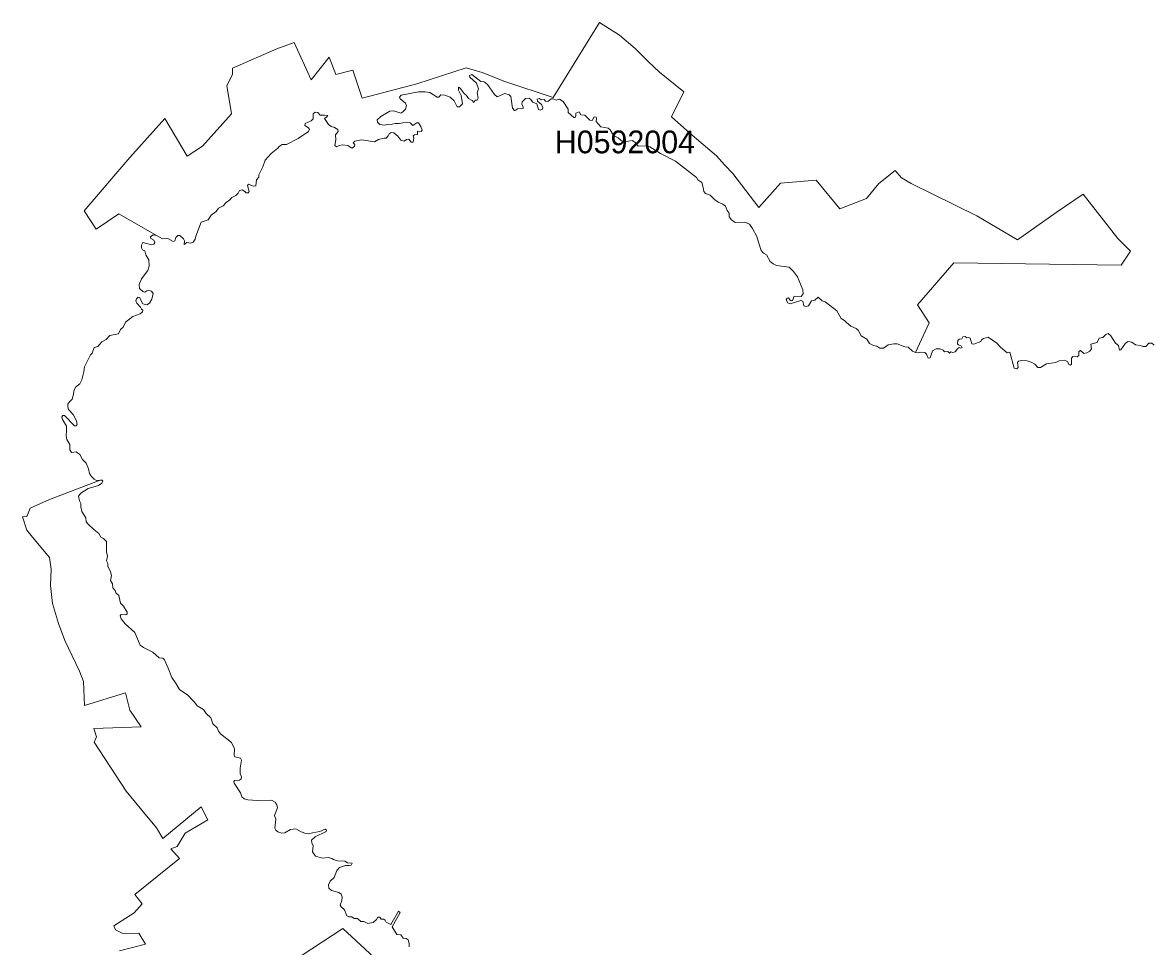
# Model space of a CAD drawing. Extents: x 369010 to 739155, y 6377141 to 6616555.
# Drawn here: x 423368 to 428344, y 6456993 to 6461057 of the extents above; entities that cross this region are included whole.
import ezdxf
from ezdxf.enums import TextEntityAlignment as Align

# ---------------------------------------------------------------- set-up
doc = ezdxf.new("R2010")
doc.units = 0
doc.header["$LTSCALE"] = 40
doc.layers.add('1', color=7, linetype='Continuous', lineweight=13)
doc.layers.add('2', color=7, linetype='Continuous')

msp = doc.modelspace()

# ---------------------------------------------------------------- linework, layer by layer
at = {"layer": '1'}
for points in [[(426868.42, 6459849.13), (426886.29, 6459833.57), (426899.86, 6459829.27), (426951.67, 6459789.38), (426969.87, 6459754.96), (426984.93, 6459747.51), (426993.54, 6459737.58), (427012.24, 6459722.02), (427036.24, 6459712.09), (427045.18, 6459704.64), (427058.91, 6459678.82), (427083.74, 6459664.59), (427095.49, 6459645.39), (427112.04, 6459636.95), (427127.1, 6459634.47), (427140.18, 6459625.53), (427157.22, 6459624.7), (427177.08, 6459639.77), (427202.07, 6459644.4), (427216.14, 6459643.57), (427250.57, 6459630.33), (427265.63, 6459629.84), (427283.5, 6459611.96), (427297.57, 6459606.33), (427357.48, 6459737.25), (427306.51, 6459815.86), (427465.72, 6460000.73), (428202.88, 6459990.97), (428243.92, 6460052.37), (428188.15, 6460107.81), (428035.72, 6460302.94), (427916.06, 6460221.51), (427746.25, 6460101.69), (427567.67, 6460207.78), (427279.03, 6460349.28), (427236.5, 6460373.78), (427208.53, 6460406.05), (427136.37, 6460349.28), (427081.09, 6460283.08), (426964.24, 6460237.9), (426860.97, 6460364.01), (426703.74, 6460351.76), (426608.58, 6460244.02), (426493.88, 6460393.14), (426456.15, 6460431.7), (426421.72, 6460471.59), (426303.72, 6460571.55), (426223.28, 6460642.22), (426277.4, 6460752.95), (426170.82, 6460839.01), (426119.35, 6460888.16), (426063.74, 6460943.61), (425994.89, 6461002.03), (425906.34, 6461057.31), (425703.1, 6460727.46), (425489.94, 6460797.96), (425389.81, 6460838.18), (425320.13, 6460858.21)], [(425489.94, 6460797.96), (425703.1, 6460727.46), (425906.34, 6461057.31), (425994.89, 6461002.03), (426063.74, 6460943.61), (426119.35, 6460888.16), (426170.82, 6460839.01), (426277.4, 6460752.95), (426223.28, 6460642.22), (426303.72, 6460571.55), (426421.72, 6460471.59), (426456.15, 6460431.7), (426493.88, 6460393.14), (426608.58, 6460244.02), (426703.74, 6460351.76), (426860.97, 6460364.01), (426964.24, 6460237.9), (427081.09, 6460283.08), (427136.37, 6460349.28), (427208.53, 6460406.05), (427236.5, 6460373.78), (427279.03, 6460349.28), (427567.67, 6460207.78), (427746.25, 6460101.69), (427916.06, 6460221.51), (428035.72, 6460302.94), (428188.15, 6460107.81), (428243.92, 6460052.37), (428202.88, 6459990.97), (427465.72, 6460000.73), (427306.51, 6459815.86), (427357.48, 6459737.25), (427297.57, 6459606.33), (427310.64, 6459605.34), (427322.89, 6459607.66), (427338.95, 6459605.84), (427346.06, 6459598.39), (427353.01, 6459581.84), (427362.45, 6459583.33), (427371.88, 6459613.78), (427388.76, 6459622.39), (427405.31, 6459622.72), (427419.38, 6459616.76), (427425.5, 6459609.64), (427439.57, 6459610.14), (427447.19, 6459602.53), (427452.32, 6459609.64), (427461.75, 6459605.84), (427472.01, 6459609.15), (427481.94, 6459622.72), (427488.89, 6459627.52), (427497, 6459625.2), (427502.13, 6459627.52), (427499.82, 6459633.64), (427486.08, 6459639.27), (427481.94, 6459643.9), (427483.27, 6459658.96), (427489.89, 6459664.26), (427501.64, 6459666.58), (427505.44, 6459674.52), (427515.37, 6459676.01), (427522.82, 6459670.71), (427532.75, 6459672.7), (427537.39, 6459669.39), (427545, 6459644.4), (427554.76, 6459643.08), (427584.88, 6459654.33), (427587.7, 6459661.78), (427596.64, 6459667.9), (427617.82, 6459673.2), (427655.06, 6459647.21), (427670.95, 6459628.84), (427701.07, 6459605.34), (427712.82, 6459606.83), (427732.18, 6459537.65), (427743.44, 6459534.34), (427749.06, 6459539.97), (427746.25, 6459562.14), (427750.89, 6459567.77), (427765.95, 6459570.58), (427788.62, 6459568.76), (427806.99, 6459563.96), (427822.38, 6459554.2), (427835.13, 6459540.46), (427846.88, 6459539.97), (427873.19, 6459556.52), (427915.56, 6459561.65), (427929.13, 6459570.09), (427954.79, 6459572.41), (427967.36, 6459564.46), (427970.18, 6459555.03), (427979.12, 6459550.39), (427984.25, 6459554.53), (427984.25, 6459581.01), (427989.38, 6459587.96), (428008.91, 6459587.47), (428016.85, 6459592.76), (428016.85, 6459610.97), (428023.97, 6459614.77), (428037.54, 6459602.03)], [(423575.88, 6459201.84), (423561.98, 6459224.02), (423559.33, 6459241.07), (423561.32, 6459261.59), (423560.82, 6459281.95), (423543.44, 6459310.74), (423541.29, 6459321.5), (423544.44, 6459328.45), (423552.71, 6459328.45), (423596.07, 6459284.1), (423603.52, 6459283.77), (423607.82, 6459289.72), (423605.67, 6459305.94), (423590.94, 6459333.25), (423570.42, 6459355.1), (423566.28, 6459368.17), (423567.61, 6459378.93), (423573.73, 6459389.03), (423585.48, 6459400.28), (423590.78, 6459416.83), (423594.25, 6459441.66), (423602.03, 6459454.73), (423619.41, 6459468.63), (423628.18, 6459485.52), (423637.61, 6459520.77), (423640.76, 6459542.61), (423666.41, 6459595.74), (423673.86, 6459603.02), (423683.29, 6459628.68), (423699.02, 6459632.15), (423716.06, 6459653.5), (423735.1, 6459663.93), (423752.47, 6459681.47), (423789.55, 6459687.93), (423799.48, 6459707.95), (423811.23, 6459717.55), (423820.83, 6459739.23), (423853.1, 6459764.06), (423886.04, 6459776.64), (423896.13, 6459784.91), (423896.96, 6459791.86), (423890.5, 6459796.66), (423887.36, 6459805.93), (423869.98, 6459823.64), (423866.51, 6459833.24), (423868.66, 6459842.34), (423876.11, 6459849.79), (423882.56, 6459847.97), (423897.79, 6459820.16), (423914.34, 6459816.36), (423926.92, 6459823.31), (423937.01, 6459840.69), (423942.64, 6459866.34), (423935.19, 6459875.44), (423923.44, 6459878.92), (423914.83, 6459876.77), (423906.56, 6459871.97), (423896.46, 6459873.79), (423882.56, 6459888.02), (423880.91, 6459904.57), (423890.5, 6459929.89), (423919.14, 6459967.3), (423925.26, 6459987.32), (423923.94, 6460013.47), (423909.54, 6460035.98), (423906.06, 6460053.03), (423896.13, 6460058.16), (423890.84, 6460066.1), (423890.84, 6460077.85), (423897.79, 6460089.61), (423934.86, 6460080.34), (423944.79, 6460082.99), (423949.59, 6460089.94), (423946.11, 6460099.54), (423932.71, 6460107.31), (423930.39, 6460114.43), (423942.14, 6460123.53), (423956.87, 6460120.89), (423790.87, 6460216.55), (423691.73, 6460148.36), (423638.44, 6460229.95), (423840.03, 6460463.64), (423994.11, 6460635.77), (424092.58, 6460469.77), (424159.78, 6460514.29), (424287.88, 6460656.13), (424266.7, 6460780.58), (424291.19, 6460829.74), (424291.19, 6460857.54), (424486.32, 6460941.95), (424563.28, 6460969.76), (424638.42, 6460805.24), (424717.2, 6460905.04), (424746.66, 6460829.74), (424821.96, 6460848.28), (424861.85, 6460725.31), (425102.32, 6460788.03), (425320.13, 6460858.21), (425389.81, 6460838.18), (425489.94, 6460797.96)], [(425320.13, 6460858.21), (425102.32, 6460788.03), (424861.85, 6460725.31), (424821.96, 6460848.28), (424746.66, 6460829.74), (424717.2, 6460905.04), (424638.42, 6460805.24), (424563.28, 6460969.76), (424486.32, 6460941.95), (424291.19, 6460857.54), (424291.19, 6460829.74), (424266.7, 6460780.58), (424287.88, 6460656.13), (424159.78, 6460514.29), (424092.58, 6460469.77), (423994.11, 6460635.77), (423840.03, 6460463.64), (423638.44, 6460229.95), (423691.73, 6460148.36), (423790.87, 6460216.55), (423956.87, 6460120.89), (423957.04, 6460120.89), (423983.52, 6460106.16), (424006.69, 6460107.81), (424030.36, 6460094.74), (424038.13, 6460097.38), (424042.93, 6460111.78), (424050.38, 6460120.39), (424059.48, 6460121.38), (424075.54, 6460106.49), (424079.84, 6460096.89), (424079.01, 6460080.83), (424090.76, 6460090.43), (424107.81, 6460086.46), (424118.24, 6460091.26), (424126.68, 6460104.34), (424129.66, 6460117.41), (424154.48, 6460179.97), (424184.11, 6460189.24), (424197.18, 6460210.09), (424219.36, 6460226.64), (424230.62, 6460241.04), (424251.3, 6460251.8), (424263.55, 6460266.69), (424280.43, 6460277.45), (424289.2, 6460288.38), (424306.58, 6460297.15), (424316.18, 6460307.57), (424323.13, 6460319.33), (424334.39, 6460321.97), (424346.63, 6460315.02), (424351.43, 6460308.4), (424361.03, 6460308.4), (424365.67, 6460314.53), (424357.39, 6460340.68), (424362.69, 6460346.3), (424382.71, 6460338.03), (424393.64, 6460339.68), (424397.28, 6460365.34), (424407.21, 6460378.08), (424407.7, 6460387.18), (424425.08, 6460422.43), (424436.01, 6460452.06), (424461.16, 6460481.52), (424491.45, 6460505.02), (424496.75, 6460512.96), (424510.15, 6460521.57), (424529.35, 6460520.74), (424580.16, 6460546.89), (424626.17, 6460578.67), (424630.47, 6460587.28), (424626.17, 6460594.23), (424609.95, 6460604.32), (424610.94, 6460614.25), (424637.42, 6460625.18), (424646.2, 6460634.28), (424646.2, 6460656.46), (424655.3, 6460663.9), (424666.55, 6460662.58), (424677.97, 6460650.33), (424690.88, 6460649.51), (424697.01, 6460650.83), (424710.58, 6460648.68), (424707.43, 6460642.55), (424696.18, 6460636.1), (424714.38, 6460609.12), (424725.8, 6460600.85), (424740.53, 6460596.05), (424755.92, 6460586.45), (424756.92, 6460578.17), (424744.67, 6460563.44), (424746.82, 6460541.6), (424742.02, 6460516.44), (424748.64, 6460510.81), (424760.72, 6460516.44), (424777.77, 6460519.92), (424799.12, 6460517.27), (424817.33, 6460505.52), (424828.58, 6460511.97), (424829.91, 6460521.24)], [(424829.91, 6460521.24), (424822.95, 6460528.52), (424830.24, 6460535.47), (424859.7, 6460541.27), (424889.32, 6460536.8), (424916.3, 6460532.99), (424934.5, 6460542.42), (424959.83, 6460548.55), (424967.6, 6460548.55), (424976.38, 6460558.64), (424981.18, 6460568.57), (424990.61, 6460574.2), (425001.53, 6460572.55), (425018.91, 6460558.15), (425032.48, 6460540.27), (425047.21, 6460535.97), (425058.14, 6460543.42), (425067.73, 6460544.24), (425077.66, 6460532), (425086.77, 6460531.67), (425090.24, 6460548.55), (425086.44, 6460559.47), (425092.06, 6460564.27), (425105.14, 6460565.1), (425106.46, 6460579.5), (425122.52, 6460577.68), (425125.99, 6460583.47), (425121.19, 6460600.02), (425110.27, 6460616.9), (425102.99, 6460616.4), (425085.11, 6460604.32), (425073.36, 6460616.4), (425058.14, 6460619.88), (425024.87, 6460613.92), (425007.49, 6460613.43), (424994.75, 6460610.45), (424974.89, 6460609.12), (424961.32, 6460605.98), (424940.46, 6460609.45), (424929.21, 6460619.55), (424928.71, 6460629.98), (424944.77, 6460643.88), (424983.99, 6460667.88), (425001.37, 6460669.53), (425032.32, 6460659.6), (425041.75, 6460664.4), (425053.17, 6460677.31), (425057.97, 6460692.7), (425053.5, 6460703.13), (425029.67, 6460721.33), (425026.19, 6460729.61), (425033.97, 6460738.38), (425110.77, 6460752.28), (425139.07, 6460752.28), (425159.92, 6460750.13), (425193.02, 6460729.11), (425199.14, 6460729.61), (425208.58, 6460740.04), (425225.63, 6460738.71), (425249.29, 6460729.11), (425266.67, 6460713.89), (425279.75, 6460687.41), (425291.16, 6460686.58), (425303.25, 6460699.98), (425298.12, 6460736.56), (425285.87, 6460759.57), (425285.87, 6460773.63), (425294.14, 6460768.83), (425310.69, 6460746.16), (425321.95, 6460736.06), (425330.72, 6460723.98), (425346.28, 6460714.38), (425353.23, 6460706.11), (425359.68, 6460715.71), (425368.29, 6460715.71), (425372.59, 6460724.31), (425369.12, 6460748.81), (425373.59, 6460766.52), (425364.81, 6460791.01), (425335.69, 6460817.99), (425334.86, 6460824.44), (425344.79, 6460829.74), (425384.01, 6460798.79), (425399.57, 6460796.14), (425414.47, 6460785.72), (425444.42, 6460740.86), (425456.17, 6460730.93), (425490.27, 6460746.16), (425508.64, 6460740.04), (425516.42, 6460731.76), (425523.37, 6460680.45), (425532.14, 6460670.86), (425538.59, 6460672.68), (425545.21, 6460678.63), (425571.2, 6460679.13), (425570.87, 6460687.41), (425564.74, 6460697.34), (425566.4, 6460708.76), (425581.62, 6460723.49), (425595.69, 6460725.31)], [(425595.69, 6460725.31), (425603.47, 6460720.51), (425613.73, 6460707.43), (425630.61, 6460700.48), (425638.89, 6460674.83), (425646.34, 6460672.68), (425655.44, 6460676.15), (425658.09, 6460684.43), (425651.96, 6460697.01), (425634.09, 6460712.23), (425632.77, 6460720.01), (425642.03, 6460723.49), (425649.81, 6460718.36), (425663.22, 6460718.69), (425668.51, 6460711.4), (425679.77, 6460710.08), (425693.67, 6460721.83), (425702.94, 6460722.16), (425715.52, 6460716.53), (425730.25, 6460720.01), (425747.46, 6460710.41), (425768.81, 6460676.15), (425768.31, 6460661.26), (425793.14, 6460639.58), (425800.09, 6460639.91), (425802.74, 6460647.35), (425802.24, 6460659.1), (425817.96, 6460665.56), (425824.92, 6460651.66), (425841.8, 6460650.33), (425863.97, 6460628.16), (425873.9, 6460626.83), (425883.34, 6460643.05), (425892.11, 6460642.06), (425893.93, 6460636.1), (425892.11, 6460622.2), (425912.96, 6460598.7), (425944.57, 6460593.4), (425953.68, 6460585.62), (425968.08, 6460561.29), (425989.43, 6460549.87), (426004.16, 6460537.29), (426018.55, 6460532.49), (426050.33, 6460538.95), (426062.08, 6460531.17), (426076.81, 6460513.79), (426113.72, 6460515.12), (426128.12, 6460510.81), (426175.12, 6460481.52), (426241.16, 6460447.26), (426333.01, 6460376.26), (426339.96, 6460366.33), (426356.51, 6460354.08), (426362.97, 6460332.4), (426366.11, 6460314.03), (426373.06, 6460305.42), (426393.09, 6460297.98), (426412.29, 6460279.27), (426428.34, 6460267.52), (426450.02, 6460259.25), (426460.95, 6460249.65), (426468.39, 6460230.95), (426477.5, 6460218.7), (426477.5, 6460203.14), (426487.92, 6460190.07), (426503.98, 6460177.82), (426545.69, 6460179.31), (426566.37, 6460170.87), (426580.44, 6460152), (426599.31, 6460116.25), (426606.43, 6460091.26), (426618.18, 6460054.19), (426627.94, 6460043.26), (426641.68, 6460035.82), (426658.56, 6460005.69), (426670.81, 6459995.76), (426686.36, 6459988.81), (426741.31, 6459981.7), (426760.67, 6459962.83), (426777.56, 6459939.33), (426802.05, 6459882.06), (426803.04, 6459864.52), (426794.44, 6459851.94), (426763.49, 6459853.27), (426755.54, 6459835.39), (426749.75, 6459833.07), (426744.62, 6459837.71), (426738.5, 6459846.65), (426732.04, 6459844.83), (426728.73, 6459838.2), (426735.19, 6459825.13), (426745.12, 6459820.33), (426792.62, 6459835.39), (426802.05, 6459832.08), (426806.68, 6459811.89), (426815.29, 6459808.08), (426827.04, 6459811.89), (426839.62, 6459834.07), (426853.85, 6459836.88), (426868.42, 6459849.13)], [(428037.54, 6459602.03), (428051.28, 6459604.02), (428064.85, 6459611.96), (428071.47, 6459622.39), (428068.65, 6459642.58), (428097.29, 6459650.03), (428106.22, 6459669.39), (428121.28, 6459672.2), (428134.52, 6459684.95), (428145.78, 6459689.58), (428157.53, 6459679.65), (428177.72, 6459647.71), (428190.46, 6459637.45), (428195.59, 6459615.77), (428201.72, 6459618.08), (428221.08, 6459646.72), (428232.83, 6459654.83), (428249.22, 6459651.02), (428265.77, 6459640.26), (428288.28, 6459636.46), (428297.21, 6459632.15), (428311.45, 6459632.65), (428324.52, 6459647.21), (428337.27, 6459647.21), (428347.53, 6459638.77)], [(423793.85, 6456973.17), (423908.54, 6457003.78), (423879.08, 6457051.45), (423808.58, 6457049.96), (423777.47, 6457066.84), (423769.85, 6457083.56), (423858.4, 6457140.32), (423894.48, 6457180.38), (423861.71, 6457221.92), (424058.49, 6457380.14), (424020.76, 6457423.17), (424048.56, 6457432.44), (424082.99, 6457490.86), (424182.95, 6457550.77), (424153.49, 6457607.71), (423985.17, 6457468.02), (423956.87, 6457515.52), (423892.82, 6457592.32), (423823.97, 6457676.89), (423682.96, 6457892.04), (423692.89, 6457915.21), (423681.31, 6457952.12), (423889.51, 6457959.73), (423840.36, 6458031.89), (423820.66, 6458108.85), (423640.43, 6458053.58), (423635.46, 6458158.01), (423618.75, 6458203.52), (423553.21, 6458338.74), (423525.4, 6458414.21), (423499.09, 6458501.76), (423490.98, 6458581.7), (423494.12, 6458652.37), (423486.01, 6458704.67), (423412.2, 6458793.87), (423386.05, 6458824.49), (423368.01, 6458882.92), (423386.05, 6458884.57), (423400.78, 6458921.48), (423486.01, 6458959.88), (423709.44, 6459043.95), (423693.22, 6459043.12), (423683.13, 6459048.75), (423669.23, 6459061.33), (423661.78, 6459073.08), (423658.3, 6459093.93), (423647.71, 6459119.75), (423631.16, 6459134.81), (423619.41, 6459156.66), (423603.36, 6459169.24), (423582.83, 6459165.76), (423575.55, 6459177.51), (423575.88, 6459201.84)], [(423709.44, 6459043.95), (423709.44, 6459043.95), (423486.01, 6458959.88), (423400.78, 6458921.48), (423386.05, 6458884.57), (423368.01, 6458882.92), (423386.05, 6458824.49), (423412.2, 6458793.87), (423486.01, 6458704.67), (423494.12, 6458652.37), (423490.98, 6458581.7), (423499.09, 6458501.76), (423525.4, 6458414.21), (423553.21, 6458338.74), (423618.75, 6458203.52), (423635.46, 6458158.01), (423640.43, 6458053.58), (423820.66, 6458108.85), (423840.36, 6458031.89), (423889.51, 6457959.73), (423681.31, 6457952.12), (423692.89, 6457915.21), (423682.96, 6457892.04), (423823.97, 6457676.89), (423892.82, 6457592.32), (423956.87, 6457515.52), (423985.17, 6457468.02), (424153.49, 6457607.71), (424182.95, 6457550.77), (424082.99, 6457490.86), (424048.56, 6457432.44), (424020.76, 6457423.17), (424058.49, 6457380.14), (423861.71, 6457221.92), (423894.48, 6457180.38), (423858.4, 6457140.32), (423769.85, 6457083.56), (423777.47, 6457066.84), (423808.58, 6457049.96), (423879.08, 6457051.45), (423908.54, 6457003.78), (423793.85, 6456973.17)], [(423754.13, 6458641.45), (423743.21, 6458666.77), (423743.37, 6458678.52), (423737.58, 6458690.27), (423741.39, 6458710.3), (423737.58, 6458729), (423737.58, 6458774.18), (423724.01, 6458788.08), (423711.93, 6458794.21), (423703.98, 6458810.26), (423681.97, 6458826.81), (423656.32, 6458850.31), (423647.21, 6458861.23), (423646.88, 6458878.61), (423629.01, 6458906.09), (423623.71, 6458926.44), (423624.71, 6458941.67), (423618.08, 6458954.25), (423613.95, 6458973.45), (423623.55, 6458986.52), (423656.98, 6459008.2), (423701.33, 6459020.45), (423717.06, 6459030.88), (423721.36, 6459040.48), (423717.55, 6459044.45), (423709.44, 6459043.95)], [(424739.71, 6457296.89), (424750.96, 6457327.01), (424761.88, 6457340.42), (424788.86, 6457348.69), (424804.58, 6457349.19), (424814.51, 6457350.85), (424817.99, 6457359.12), (424797.63, 6457361.44), (424786.21, 6457368.72), (424754.1, 6457369.22), (424735.73, 6457375.34), (424729.28, 6457380.14), (424713.22, 6457384.77), (424687.08, 6457380.97), (424656.62, 6457390.57), (424643.05, 6457408.77), (424646.53, 6457435.25), (424640.9, 6457448.82), (424639.24, 6457460.08), (424654.8, 6457474.97), (424703.63, 6457498.81), (424704.95, 6457504.1), (424698.83, 6457508.9), (424675.82, 6457498.81), (424644.04, 6457493.18), (424626.5, 6457488.38), (424613.92, 6457490.2), (424593.57, 6457497.48), (424570.06, 6457511.05), (424546.56, 6457507.58), (424522.56, 6457493.68), (424508.66, 6457491.85), (424491.28, 6457496.65), (424482.51, 6457504.1), (424478.21, 6457514.03), (424481.68, 6457552.76), (424476.89, 6457569.31), (424489.13, 6457602.41), (424486.98, 6457616.31), (424478.71, 6457627.24), (424466.95, 6457635.02), (424458.68, 6457637.17), (424400.75, 6457635.02), (424359.05, 6457638.49), (424342.5, 6457642.46), (424332.4, 6457651.07), (424326.44, 6457668.61), (424298.97, 6457710.82), (424297.31, 6457718.1), (424300.29, 6457722.9), (424322.97, 6457725.05), (424329.92, 6457730.35), (424330.75, 6457740.77), (424325.45, 6457751.2), (424325.12, 6457777.68), (424330.75, 6457812.6), (424327.27, 6457820.88), (424301.62, 6457827.83), (424298.47, 6457833.95), (424300.29, 6457863.08), (424287.22, 6457890.39), (424238.89, 6457929.12), (424229.79, 6457940.54), (424224.66, 6457955.27), (424204.96, 6457972.64), (424196.36, 6457998.79), (424175.83, 6458018.32), (424163.75, 6458036.2), (424136.77, 6458052.25), (424124.53, 6458068.47), (424114.93, 6458076.75), (424094.57, 6458099.25), (424057.99, 6458123.75), (424044.09, 6458148.91), (424024.07, 6458175.88), (424009.17, 6458217.59), (423992.62, 6458254.17), (423985.34, 6458261.12), (423969.62, 6458262.94), (423940.98, 6458287.76), (423900.43, 6458307.79), (423885.7, 6458319.04), (423861.71, 6458374.32), (423819.5, 6458411.73), (423801.63, 6458434.4), (423797.33, 6458448.3), (423801.3, 6458453.93), (423822.65, 6458452.61), (423827.78, 6458456.91), (423827.78, 6458463.86), (423811.72, 6458490.01), (423798.15, 6458503.91), (423791.2, 6458537.01), (423778.62, 6458548.43), (423775.98, 6458559.19), (423765.55, 6458570.61), (423763.4, 6458587.99), (423755.12, 6458603.21), (423759.09, 6458624.9), (423754.13, 6458641.45)], [(425069.22, 6456991.7), (425068.89, 6457005.44), (425064.59, 6457022.32), (425055.32, 6457028.28), (425042.25, 6457029.93), (425032.15, 6457044.66), (425015.6, 6457045.16), (424994.09, 6457080.08), (425029.5, 6457142.64), (425022.39, 6457147.77), (424988.46, 6457090.34), (424967.77, 6457100.44), (424964.13, 6457108.88), (424956.85, 6457113.18), (424945.43, 6457113.68), (424940.3, 6457121.29), (424930.53, 6457122.45), (424926.06, 6457111.36), (424910.84, 6457099.11), (424887, 6457094.48), (424870.29, 6457103.09), (424857.05, 6457102.92), (424841.99, 6457116.16), (424827.59, 6457116), (424816.83, 6457122.78), (424803.42, 6457122.95), (424794.49, 6457127.08), (424784.39, 6457154.56), (424769.5, 6457167.14), (424766.19, 6457174.75), (424772.14, 6457195.93), (424773.8, 6457210.33), (424770.49, 6457222.58), (424759.4, 6457231.02), (424726.8, 6457239.96), (424715.54, 6457248.89), (424713.89, 6457264.78), (424721, 6457280.51), (424739.71, 6457296.89)], [(424933.51, 6456926.66), (424777.77, 6457071.81), (424274.47, 6456742.78)], [(424274.47, 6456742.78), (424777.77, 6457071.81), (424933.51, 6456926.66)]]:
    msp.add_lwpolyline(points, dxfattribs=at)

# ---------------------------------------------------------------- texts
at = {"layer": '2'}
msp.add_text('H0592004', height=100, dxfattribs=at).set_placement((426018.55, 6460482.49), align=Align.CENTER)

doc.saveas('drawing.dxf')
